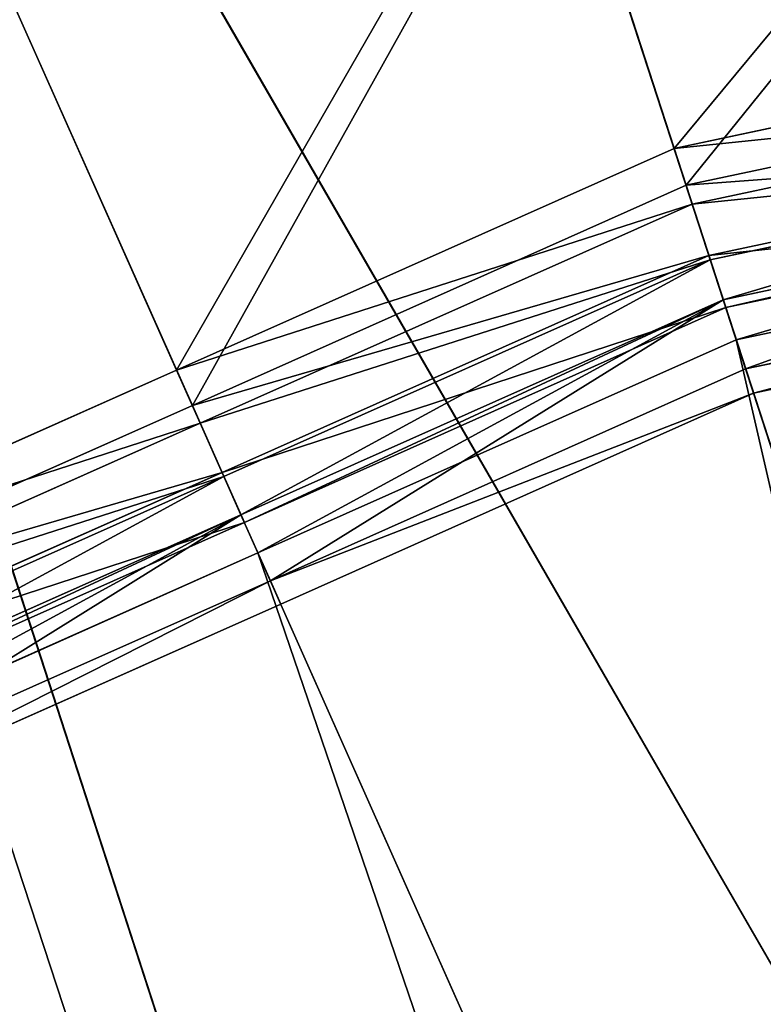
# Model space of a CAD drawing. Extents: x 0 to 31, y 0 to 21.2.
# Tile 479 of 574: x 24.775 to 25.033, y 8.223 to 8.564. Entities that reach past the tile are written whole.
import ezdxf

# ---------------------------------------------------------------- set-up
doc = ezdxf.new("R2010")
doc.units = 0
doc.header["$MEASUREMENT"] = 0
doc.layers.get('0').update_dxf_attribs({"color": 13, "linetype": 'CONTINUOUS'})
for name, color, linetype in [('CAST_IRON', 250, 'CONTINUOUS'), ('GALVANIZED_METAL', 252, 'CONTINUOUS'), ('STAINLESS_STEEL', 252, 'CONTINUOUS')]:
    doc.layers.add(name, color=color, linetype=linetype)

# ---------------------------------------------------------------- blocks, each defined once
blk = doc.blocks.new('NGM5058UC_TRADECAD_DXF')
at = {"layer": 'STAINLESS_STEEL', "color": 0}
for p, q in [((9.2581, -1.41135, -0.50495), (9.649, -2.61455, -0.52515)), ((9.2581, -1.41135, -0.50495), (9.649, -2.61455, -0.52515)), ((9.6491, -2.61485, -0.50715), (9.259, -1.41435, -0.48715)), ((9.6491, -2.61485, -0.50715), (9.259, -1.41435, -0.48715)), ((9.4074, -2.72215, -0.52515), (9.0165, -1.51895, -0.50495)), ((9.0165, -1.51895, -0.50495), (9.649, -2.61455, -0.52515)), ((9.0165, -1.51895, -0.50495), (9.649, -2.61455, -0.52515)), ((9.4074, -2.72215, -0.52515), (9.0165, -1.51895, -0.50495)), ((9.6491, -2.61485, -0.50715), (9.0173, -1.52085, -0.48705)), ((9.0173, -1.52085, -0.48705), (9.4076, -2.72245, -0.50715)), ((9.6491, -2.61485, -0.50715), (9.0173, -1.52085, -0.48705)), ((9.0173, -1.52085, -0.48705), (9.4076, -2.72245, -0.50715)), ((9.4363, -1.95985, -0.06895), (9.4826, -2.10225, 0.01825)), ((9.4363, -1.95985, -0.06895), (9.4826, -2.10225, 0.01825)), ((9.4395, -1.96955, -0.08415), (9.4867, -2.11495, 0.00535)), ((9.4395, -1.96955, -0.08415), (9.4867, -2.11495, 0.00535)), ((9.2497, -2.04285, -0.06895), (9.3103, -2.17895, 0.01825)), ((9.2497, -2.04285, -0.06895), (9.3103, -2.17895, 0.01825)), ((9.3158, -2.19125, 0.00535), (9.2539, -2.05235, -0.08415)), ((9.3158, -2.19125, 0.00535), (9.2539, -2.05235, -0.08415)), ((9.4826, -2.10225, 0.01825), (9.667, -2.06305, 0.01825)), ((9.4826, -2.10225, 0.01825), (9.667, -2.06305, 0.01825)), ((9.6698, -2.07615, 0.00535), (9.4867, -2.11495, 0.00535)), ((9.6698, -2.07615, 0.00535), (9.4867, -2.11495, 0.00535)), ((9.4888, -2.12155, 0.08555), (9.6712, -2.08275, 0.08555)), ((9.4888, -2.12155, 0.08555), (9.6712, -2.08275, 0.08555)), ((9.4826, -2.10225, 0.01825), (9.3103, -2.17895, 0.01825)), ((9.4826, -2.10225, 0.01825), (9.3103, -2.17895, 0.01825)), ((9.4826, -2.10225, 0.01825), (9.4888, -2.12155, 0.08555)), ((9.4826, -2.10225, 0.01825), (9.4888, -2.12155, 0.08555)), ((9.675, -2.10095, 0.08075), (9.4946, -2.13925, 0.08075)), ((9.675, -2.10095, 0.08075), (9.4946, -2.13925, 0.08075)), ((9.4951, -2.14085, 0.15285), (9.6754, -2.10245, 0.15285)), ((9.4951, -2.14085, 0.15285), (9.6754, -2.10245, 0.15285)), ((9.4867, -2.11495, 0.00535), (9.3158, -2.19125, 0.00535)), ((9.4867, -2.11495, 0.00535), (9.3158, -2.19125, 0.00535)), ((9.4946, -2.13925, 0.08075), (9.4867, -2.11495, 0.00535)), ((9.4946, -2.13925, 0.08075), (9.4867, -2.11495, 0.00535)), ((9.6784, -2.11665, 0.15285), (9.4996, -2.15465, 0.15285)), ((9.6784, -2.11665, 0.15285), (9.4996, -2.15465, 0.15285)), ((9.4996, -2.15465, 0.13495), (9.6784, -2.11665, 0.13495)), ((9.4996, -2.15465, 0.13495), (9.6784, -2.11665, 0.13495)), ((9.3185, -2.19735, 0.08555), (9.4888, -2.12155, 0.08555)), ((9.3185, -2.19735, 0.08555), (9.4888, -2.12155, 0.08555)), ((9.4888, -2.12155, 0.08555), (9.4951, -2.14085, 0.15285)), ((9.4888, -2.12155, 0.08555), (9.4951, -2.14085, 0.15285)), ((9.679, -2.11955, 0.14515), (9.5005, -2.15735, 0.14515)), ((9.679, -2.11955, 0.14515), (9.5005, -2.15735, 0.14515)), ((9.6814, -2.13085, 0.15285), (9.5041, -2.16855, 0.15285)), ((9.6814, -2.13085, 0.16175), (9.5041, -2.16855, 0.16175)), ((9.6814, -2.13085, 0.15285), (9.5041, -2.16855, 0.15285)), ((9.6814, -2.13085, 0.17055), (9.5041, -2.16855, 0.17055)), ((9.6814, -2.13085, 0.16175), (9.5041, -2.16855, 0.16175)), ((9.6814, -2.13085, 0.17055), (9.5041, -2.16855, 0.17055)), ((9.4946, -2.13925, 0.08075), (9.3261, -2.21435, 0.08075)), ((9.4946, -2.13925, 0.08075), (9.3261, -2.21435, 0.08075)), ((9.5005, -2.15735, 0.14515), (9.4946, -2.13925, 0.08075)), ((9.5005, -2.15735, 0.14515), (9.4946, -2.13925, 0.08075)), ((9.3267, -2.21575, 0.15285), (9.4951, -2.14085, 0.15285)), ((9.3267, -2.21575, 0.15285), (9.4951, -2.14085, 0.15285)), ((9.4951, -2.14085, 0.15285), (9.4996, -2.15465, 0.15285)), ((9.4951, -2.14085, 0.15285), (9.4996, -2.15465, 0.15285)), ((9.5073, -2.17855, 0.13775), (9.6836, -2.14115, 0.13785)), ((9.5073, -2.17855, 0.13775), (9.6836, -2.14115, 0.13785)), ((9.6854, -2.14975, 0.16175), (9.5101, -2.18695, 0.16175)), ((9.6854, -2.14975, 0.16175), (9.5101, -2.18695, 0.16175)), ((9.6854, -2.14975, 0.15615), (9.5101, -2.18695, 0.15615)), ((9.4996, -2.15465, 0.15285), (9.3326, -2.22905, 0.15285)), ((9.4996, -2.15465, 0.15285), (9.3326, -2.22905, 0.15285)), ((9.3326, -2.22905, 0.13495), (9.4996, -2.15465, 0.13495)), ((9.3326, -2.22905, 0.13495), (9.4996, -2.15465, 0.13495)), ((9.4996, -2.15465, 0.15285), (9.5041, -2.16855, 0.15285)), ((9.4996, -2.15465, 0.15285), (9.5041, -2.16855, 0.15285)), ((9.5073, -2.17855, 0.13775), (9.4996, -2.15465, 0.13495)), ((9.4996, -2.15465, 0.13495), (9.5005, -2.15735, 0.14515)), ((9.5073, -2.17855, 0.13775), (9.4996, -2.15465, 0.13495)), ((9.4996, -2.15465, 0.13495), (9.5005, -2.15735, 0.14515)), ((9.5005, -2.15735, 0.14515), (9.3338, -2.23175, 0.14515)), ((9.5005, -2.15735, 0.14515), (9.3338, -2.23175, 0.14515)), ((9.5041, -2.16855, 0.15285), (9.3385, -2.24225, 0.15285)), ((9.5041, -2.16855, 0.16175), (9.3385, -2.24225, 0.16175)), ((9.5041, -2.16855, 0.15285), (9.3385, -2.24225, 0.15285)), ((9.5041, -2.16855, 0.17055), (9.3385, -2.24225, 0.17055)), ((9.5041, -2.16855, 0.16175), (9.3385, -2.24225, 0.16175)), ((9.5041, -2.16855, 0.17055), (9.3385, -2.24225, 0.17055)), ((9.5041, -2.16855, 0.16175), (9.5041, -2.16855, 0.15285)), ((9.5041, -2.16855, 0.16175), (9.5041, -2.16855, 0.15285)), ((9.5041, -2.16855, 0.16175), (9.5041, -2.16855, 0.17055)), ((9.5041, -2.16855, 0.16175), (9.5041, -2.16855, 0.17055)), ((9.7931, -3.05785, 0.17055), (9.5041, -2.16855, 0.17055)), ((9.7931, -3.05785, 0.17055), (9.5041, -2.16855, 0.17055)), ((9.3103, -2.17895, 0.01825), (9.1381, -2.25565, 0.01825)), ((9.3103, -2.17895, 0.01825), (9.1381, -2.25565, 0.01825)), ((9.3103, -2.17895, 0.01825), (9.3185, -2.19735, 0.08555)), ((9.3103, -2.17895, 0.01825), (9.3185, -2.19735, 0.08555)), ((9.3428, -2.25185, 0.13785), (9.5073, -2.17855, 0.13775)), ((9.3428, -2.25185, 0.13785), (9.5073, -2.17855, 0.13775)), ((9.5101, -2.18695, 0.16175), (9.5073, -2.17855, 0.13775)), ((9.5101, -2.18695, 0.16175), (9.5073, -2.17855, 0.13775)), ((9.5101, -2.18695, 0.16175), (9.3464, -2.25995, 0.16175)), ((9.5101, -2.18695, 0.16175), (9.3464, -2.25995, 0.16175)), ((9.5101, -2.18695, 0.15615), (9.3464, -2.25995, 0.15615)), ((9.5101, -2.18695, 0.15615), (9.5101, -2.18695, 0.16175)), ((9.5101, -2.18695, 0.15615), (9.5101, -2.18695, 0.16175)), ((9.3158, -2.19125, 0.00535), (9.1448, -2.26725, 0.00535)), ((9.3158, -2.19125, 0.00535), (9.1448, -2.26725, 0.00535)), ((9.3261, -2.21435, 0.08075), (9.3158, -2.19125, 0.00535)), ((9.3261, -2.21435, 0.08075), (9.3158, -2.19125, 0.00535)), ((9.1482, -2.27315, 0.08555), (9.3185, -2.19735, 0.08555)), ((9.1482, -2.27315, 0.08555), (9.3185, -2.19735, 0.08555)), ((9.3185, -2.19735, 0.08555), (9.3267, -2.21575, 0.15285)), ((9.3185, -2.19735, 0.08555), (9.3267, -2.21575, 0.15285)), ((9.3261, -2.21435, 0.08075), (9.1575, -2.28925, 0.08075)), ((9.3261, -2.21435, 0.08075), (9.1575, -2.28925, 0.08075)), ((9.3338, -2.23175, 0.14515), (9.3261, -2.21435, 0.08075)), ((9.3338, -2.23175, 0.14515), (9.3261, -2.21435, 0.08075)), ((9.1583, -2.29075, 0.15285), (9.3267, -2.21575, 0.15285)), ((9.1583, -2.29075, 0.15285), (9.3267, -2.21575, 0.15285)), ((9.3326, -2.22905, 0.15285), (9.3267, -2.21575, 0.15285)), ((9.3326, -2.22905, 0.15285), (9.3267, -2.21575, 0.15285)), ((9.3326, -2.22905, 0.15285), (9.1656, -2.30335, 0.15285)), ((9.3326, -2.22905, 0.15285), (9.1656, -2.30335, 0.15285)), ((9.1656, -2.30335, 0.13495), (9.3326, -2.22905, 0.13495)), ((9.1656, -2.30335, 0.13495), (9.3326, -2.22905, 0.13495)), ((9.3338, -2.23175, 0.14515), (9.1671, -2.30585, 0.14515)), ((9.3338, -2.23175, 0.14515), (9.1671, -2.30585, 0.14515)), ((9.3385, -2.24225, 0.15285), (9.3326, -2.22905, 0.15285)), ((9.3385, -2.24225, 0.15285), (9.3326, -2.22905, 0.15285)), ((9.3326, -2.22905, 0.13495), (9.3428, -2.25185, 0.13785)), ((9.3326, -2.22905, 0.13495), (9.3428, -2.25185, 0.13785)), ((9.3338, -2.23175, 0.14515), (9.3326, -2.22905, 0.13495)), ((9.3338, -2.23175, 0.14515), (9.3326, -2.22905, 0.13495)), ((9.3385, -2.24225, 0.16175), (9.1729, -2.31595, 0.16175)), ((9.1729, -2.31595, 0.15285), (9.3385, -2.24225, 0.15285)), ((9.1729, -2.31595, 0.15285), (9.3385, -2.24225, 0.15285)), ((9.3385, -2.24225, 0.17055), (9.1729, -2.31595, 0.17055)), ((9.3385, -2.24225, 0.16175), (9.1729, -2.31595, 0.16175)), ((9.3385, -2.24225, 0.17055), (9.1729, -2.31595, 0.17055)), ((9.3385, -2.24225, 0.15285), (9.3385, -2.24225, 0.16175)), ((9.3385, -2.24225, 0.15285), (9.3385, -2.24225, 0.16175)), ((9.3385, -2.24225, 0.17055), (9.3385, -2.24225, 0.16175)), ((9.3385, -2.24225, 0.17055), (9.3385, -2.24225, 0.16175)), ((9.7168, -3.09185, 0.17055), (9.3385, -2.24225, 0.17055)), ((9.7168, -3.09185, 0.17055), (9.3385, -2.24225, 0.17055)), ((9.1782, -2.32505, 0.13775), (9.3428, -2.25185, 0.13785)), ((9.1782, -2.32505, 0.13775), (9.3428, -2.25185, 0.13785)), ((9.3464, -2.25995, 0.16175), (9.3428, -2.25185, 0.13785)), ((9.3464, -2.25995, 0.16175), (9.3428, -2.25185, 0.13785)), ((9.3464, -2.25995, 0.16175), (9.1826, -2.33275, 0.16175)), ((9.3464, -2.25995, 0.16175), (9.1826, -2.33275, 0.16175)), ((9.3464, -2.25995, 0.15615), (9.1826, -2.33275, 0.15615)), ((9.3464, -2.25995, 0.15615), (9.3464, -2.25995, 0.16175)), ((9.3464, -2.25995, 0.15615), (9.3464, -2.25995, 0.16175))]:
    blk.add_line(p, q, dxfattribs=at)
at = {"layer": 'CAST_IRON', "color": 0}
mesh = blk.add_polyface(dxfattribs=at)
corners = [(7.5831, 2.72605, -0.18725), (10.1438, -5.04855, -0.18725), (7.5241, -5.07615, -0.18725), (10.144, 2.72625, -0.18725)]
mesh.append_faces([[corners[k] for k in face] for face in [(0, 1, 2), (1, 0, 3)]], dxfattribs={"vtx0": -1, "color": 0})
at = {"layer": 'GALVANIZED_METAL', "color": 0}
mesh = blk.add_polyface(dxfattribs=at)
corners = [(-14.2165, -9.41305, -1.89865), (14.216, 9.40775, -1.89865), (-14.3866, -9.24295, -1.89865), (14.386, 9.23775, -1.89865)]
mesh.append_faces([[corners[k] for k in face] for face in [(0, 1, 2), (1, 0, 3)]], dxfattribs={"vtx0": -1, "color": 0})
mesh = blk.add_polyface(dxfattribs=at)
corners = [(14.216, 9.40775, -1.89865), (-14.2165, 9.40775, -1.89865), (-14.3866, -9.24295, -1.89865)]
mesh.append_faces([[corners[k] for k in face] for face in [(0, 1, 2)]], dxfattribs={"color": 0})
mesh = blk.add_polyface(dxfattribs=at)
corners = [(14.386, 9.23775, -1.89865), (-14.2165, -9.41305, -1.89865), (14.2159, -9.41295, -1.89865)]
mesh.append_faces([[corners[k] for k in face] for face in [(0, 1, 2)]], dxfattribs={"color": 0})
at = {"layer": 'STAINLESS_STEEL', "color": 0}
mesh = blk.add_polyface(dxfattribs=at)
corners = [(9.649, -2.61455, -0.52515), (9.5168, -1.35645, -0.50495), (9.2581, -1.41135, -0.50495)]
mesh.append_faces([[corners[k] for k in face] for face in [(0, 1, 2)]], dxfattribs={"color": 0})
mesh = blk.add_polyface(dxfattribs=at)
corners = [(9.6491, -2.61485, -0.50715), (9.5172, -1.35845, -0.48705), (9.259, -1.41435, -0.48715)]
mesh.append_faces([[corners[k] for k in face] for face in [(0, 1, 2)]], dxfattribs={"color": 0})
mesh = blk.add_polyface(dxfattribs=at)
corners = [(9.649, -2.61455, -0.52515), (9.2581, -1.41135, -0.50495), (9.0165, -1.51895, -0.50495)]
mesh.append_faces([[corners[k] for k in face] for face in [(0, 1, 2)]], dxfattribs={"color": 0})
mesh = blk.add_polyface(dxfattribs=at)
corners = [(9.6491, -2.61485, -0.50715), (9.259, -1.41435, -0.48715), (9.0173, -1.52085, -0.48705)]
mesh.append_faces([[corners[k] for k in face] for face in [(0, 1, 2)]], dxfattribs={"color": 0})
mesh = blk.add_polyface(dxfattribs=at)
corners = [(9.4074, -2.72215, -0.52515), (9.0165, -1.51895, -0.50495), (8.7749, -1.62655, -0.50495)]
mesh.append_faces([[corners[k] for k in face] for face in [(0, 1, 2)]], dxfattribs={"color": 0})
mesh = blk.add_polyface(dxfattribs=at)
corners = [(9.649, -2.61455, -0.52515), (9.0165, -1.51895, -0.50495), (9.4074, -2.72215, -0.52515)]
mesh.append_faces([[corners[k] for k in face] for face in [(0, 1, 2)]], dxfattribs={"color": 0})
mesh = blk.add_polyface(dxfattribs=at)
corners = [(9.4076, -2.72245, -0.50715), (9.0173, -1.52085, -0.48705), (8.7764, -1.62925, -0.48715)]
mesh.append_faces([[corners[k] for k in face] for face in [(0, 1, 2)]], dxfattribs={"color": 0})
mesh = blk.add_polyface(dxfattribs=at)
corners = [(9.6491, -2.61485, -0.50715), (9.0173, -1.52085, -0.48705), (9.4076, -2.72245, -0.50715)]
mesh.append_faces([[corners[k] for k in face] for face in [(0, 1, 2)]], dxfattribs={"color": 0})
mesh = blk.add_polyface(dxfattribs=at)
corners = [(9.4074, -2.72215, -0.52515), (8.7749, -1.62655, -0.50495), (8.5609, -1.78195, -0.50495)]
mesh.append_faces([[corners[k] for k in face] for face in [(0, 1, 2)]], dxfattribs={"color": 0})
mesh = blk.add_polyface(dxfattribs=at)
corners = [(9.4076, -2.72245, -0.50715), (8.7764, -1.62925, -0.48715), (8.5621, -1.78365, -0.48705)]
mesh.append_faces([[corners[k] for k in face] for face in [(0, 1, 2)]], dxfattribs={"color": 0})
mesh = blk.add_polyface(dxfattribs=at)
corners = [(9.4074, -2.72215, -0.52515), (8.5609, -1.78195, -0.50495), (9.1934, -2.87765, -0.52515)]
mesh.append_faces([[corners[k] for k in face] for face in [(0, 1, 2)]], dxfattribs={"color": 0})
mesh = blk.add_polyface(dxfattribs=at)
corners = [(9.4076, -2.72245, -0.50715), (8.5621, -1.78365, -0.48705), (9.1937, -2.87785, -0.50715)]
mesh.append_faces([[corners[k] for k in face] for face in [(0, 1, 2)]], dxfattribs={"color": 0})
mesh = blk.add_polyface(dxfattribs=at)
corners = [(9.636, -1.91735, -0.06895), (9.4826, -2.10225, 0.01825), (9.4363, -1.95985, -0.06895), (9.667, -2.06305, 0.01825)]
mesh.append_faces([[corners[k] for k in face] for face in [(0, 1, 2), (1, 0, 3)]], dxfattribs={"vtx0": -1, "color": 0})
mesh = blk.add_polyface(dxfattribs=at)
corners = [(9.6382, -1.92745, -0.08415), (9.4867, -2.11495, 0.00535), (9.4395, -1.96955, -0.08415), (9.6698, -2.07615, 0.00535)]
mesh.append_faces([[corners[k] for k in face] for face in [(0, 1, 2), (1, 0, 3)]], dxfattribs={"vtx0": -1, "color": 0})
mesh = blk.add_polyface(dxfattribs=at)
corners = [(9.4363, -1.95985, -0.06895), (9.3103, -2.17895, 0.01825), (9.2497, -2.04285, -0.06895), (9.4826, -2.10225, 0.01825)]
mesh.append_faces([[corners[k] for k in face] for face in [(0, 1, 2), (1, 0, 3)]], dxfattribs={"vtx0": -1, "color": 0})
mesh = blk.add_polyface(dxfattribs=at)
corners = [(9.4395, -1.96955, -0.08415), (9.3158, -2.19125, 0.00535), (9.2539, -2.05235, -0.08415), (9.4867, -2.11495, 0.00535)]
mesh.append_faces([[corners[k] for k in face] for face in [(0, 1, 2), (1, 0, 3)]], dxfattribs={"vtx0": -1, "color": 0})
mesh = blk.add_polyface(dxfattribs=at)
corners = [(9.2497, -2.04285, -0.06895), (9.1381, -2.25565, 0.01825), (9.0632, -2.12595, -0.06895), (9.3103, -2.17895, 0.01825)]
mesh.append_faces([[corners[k] for k in face] for face in [(0, 1, 2), (1, 0, 3)]], dxfattribs={"vtx0": -1, "color": 0})
mesh = blk.add_polyface(dxfattribs=at)
corners = [(9.2539, -2.05235, -0.08415), (9.1448, -2.26725, 0.00535), (9.0683, -2.13485, -0.08415), (9.3158, -2.19125, 0.00535)]
mesh.append_faces([[corners[k] for k in face] for face in [(0, 1, 2), (1, 0, 3)]], dxfattribs={"vtx0": -1, "color": 0})
mesh = blk.add_polyface(dxfattribs=at)
corners = [(9.6712, -2.08275, 0.08555), (9.4826, -2.10225, 0.01825), (9.667, -2.06305, 0.01825), (9.4888, -2.12155, 0.08555)]
mesh.append_faces([[corners[k] for k in face] for face in [(0, 1, 2), (1, 0, 3)]], dxfattribs={"vtx0": -1, "color": 0})
mesh = blk.add_polyface(dxfattribs=at)
corners = [(9.675, -2.10095, 0.08075), (9.4867, -2.11495, 0.00535), (9.6698, -2.07615, 0.00535), (9.4946, -2.13925, 0.08075)]
mesh.append_faces([[corners[k] for k in face] for face in [(0, 1, 2), (1, 0, 3)]], dxfattribs={"vtx0": -1, "color": 0})
mesh = blk.add_polyface(dxfattribs=at)
corners = [(9.6754, -2.10245, 0.15285), (9.4888, -2.12155, 0.08555), (9.6712, -2.08275, 0.08555), (9.4951, -2.14085, 0.15285)]
mesh.append_faces([[corners[k] for k in face] for face in [(0, 1, 2), (1, 0, 3)]], dxfattribs={"vtx0": -1, "color": 0})
mesh = blk.add_polyface(dxfattribs=at)
corners = [(9.4888, -2.12155, 0.08555), (9.3103, -2.17895, 0.01825), (9.4826, -2.10225, 0.01825), (9.3185, -2.19735, 0.08555)]
mesh.append_faces([[corners[k] for k in face] for face in [(0, 1, 2), (1, 0, 3)]], dxfattribs={"vtx0": -1, "color": 0})
mesh = blk.add_polyface(dxfattribs=at)
corners = [(9.679, -2.11955, 0.14515), (9.4946, -2.13925, 0.08075), (9.675, -2.10095, 0.08075)]
mesh.append_faces([[corners[k] for k in face] for face in [(0, 1, 2)]], dxfattribs={"color": 0})
mesh = blk.add_polyface(dxfattribs=at)
corners = [(9.6754, -2.10245, 0.15285), (9.4996, -2.15465, 0.15285), (9.4951, -2.14085, 0.15285), (9.6784, -2.11665, 0.15285)]
mesh.append_faces([[corners[k] for k in face] for face in [(0, 1, 2), (1, 0, 3)]], dxfattribs={"vtx0": -1, "color": 0})
mesh = blk.add_polyface(dxfattribs=at)
corners = [(9.4946, -2.13925, 0.08075), (9.3158, -2.19125, 0.00535), (9.4867, -2.11495, 0.00535)]
mesh.append_faces([[corners[k] for k in face] for face in [(0, 1, 2)]], dxfattribs={"color": 0})
mesh = blk.add_polyface(dxfattribs=at)
corners = [(9.6784, -2.11665, 0.15285), (9.5041, -2.16855, 0.15285), (9.4996, -2.15465, 0.15285), (9.6814, -2.13085, 0.15285)]
mesh.append_faces([[corners[k] for k in face] for face in [(0, 1, 2), (1, 0, 3)]], dxfattribs={"vtx0": -1, "color": 0})
mesh = blk.add_polyface(dxfattribs=at)
corners = [(9.6784, -2.11665, 0.13495), (9.5073, -2.17855, 0.13775), (9.4996, -2.15465, 0.13495)]
mesh.append_faces([[corners[k] for k in face] for face in [(0, 1, 2)]], dxfattribs={"color": 0})
mesh = blk.add_polyface(dxfattribs=at)
corners = [(9.5005, -2.15735, 0.14515), (9.6784, -2.11665, 0.13495), (9.4996, -2.15465, 0.13495)]
mesh.append_faces([[corners[k] for k in face] for face in [(0, 1, 2)]], dxfattribs={"color": 0})
mesh = blk.add_polyface(dxfattribs=at)
corners = [(9.679, -2.11955, 0.14515), (9.6784, -2.11665, 0.13495), (9.5005, -2.15735, 0.14515)]
mesh.append_faces([[corners[k] for k in face] for face in [(0, 1, 2)]], dxfattribs={"color": 0})
mesh = blk.add_polyface(dxfattribs=at)
corners = [(9.6836, -2.14115, 0.13785), (9.5073, -2.17855, 0.13775), (9.6784, -2.11665, 0.13495)]
mesh.append_faces([[corners[k] for k in face] for face in [(0, 1, 2)]], dxfattribs={"color": 0})
mesh = blk.add_polyface(dxfattribs=at)
corners = [(9.4951, -2.14085, 0.15285), (9.3185, -2.19735, 0.08555), (9.4888, -2.12155, 0.08555), (9.3267, -2.21575, 0.15285)]
mesh.append_faces([[corners[k] for k in face] for face in [(0, 1, 2), (1, 0, 3)]], dxfattribs={"vtx0": -1, "color": 0})
mesh = blk.add_polyface(dxfattribs=at)
corners = [(9.5005, -2.15735, 0.14515), (9.4946, -2.13925, 0.08075), (9.679, -2.11955, 0.14515)]
mesh.append_faces([[corners[k] for k in face] for face in [(0, 1, 2)]], dxfattribs={"color": 0})
mesh = blk.add_polyface(dxfattribs=at)
corners = [(9.6814, -2.13085, 0.16175), (9.5041, -2.16855, 0.15285), (9.6814, -2.13085, 0.15285), (9.5041, -2.16855, 0.16175)]
mesh.append_faces([[corners[k] for k in face] for face in [(0, 1, 2), (1, 0, 3)]], dxfattribs={"vtx0": -1, "color": 0})
mesh = blk.add_polyface(dxfattribs=at)
corners = [(9.6814, -2.13085, 0.17055), (9.5041, -2.16855, 0.16175), (9.6814, -2.13085, 0.16175), (9.5041, -2.16855, 0.17055)]
mesh.append_faces([[corners[k] for k in face] for face in [(0, 1, 2), (1, 0, 3)]], dxfattribs={"vtx0": -1, "color": 0})
mesh = blk.add_polyface(dxfattribs=at)
corners = [(9.6814, -2.13085, 0.17055), (9.7931, -3.05785, 0.17055), (9.5041, -2.16855, 0.17055), (9.8748, -3.04055, 0.17055)]
mesh.append_faces([[corners[k] for k in face] for face in [(0, 1, 2), (1, 0, 3)]], dxfattribs={"vtx0": -1, "color": 0})
mesh = blk.add_polyface(dxfattribs=at)
corners = [(9.3261, -2.21435, 0.08075), (9.3158, -2.19125, 0.00535), (9.4946, -2.13925, 0.08075)]
mesh.append_faces([[corners[k] for k in face] for face in [(0, 1, 2)]], dxfattribs={"color": 0})
mesh = blk.add_polyface(dxfattribs=at)
corners = [(9.5005, -2.15735, 0.14515), (9.3261, -2.21435, 0.08075), (9.4946, -2.13925, 0.08075)]
mesh.append_faces([[corners[k] for k in face] for face in [(0, 1, 2)]], dxfattribs={"color": 0})
mesh = blk.add_polyface(dxfattribs=at)
corners = [(9.4951, -2.14085, 0.15285), (9.3326, -2.22905, 0.15285), (9.3267, -2.21575, 0.15285), (9.4996, -2.15465, 0.15285)]
mesh.append_faces([[corners[k] for k in face] for face in [(0, 1, 2), (1, 0, 3)]], dxfattribs={"vtx0": -1, "color": 0})
mesh = blk.add_polyface(dxfattribs=at)
corners = [(9.6836, -2.14115, 0.13785), (9.5101, -2.18695, 0.16175), (9.5073, -2.17855, 0.13775), (9.6854, -2.14975, 0.16175)]
mesh.append_faces([[corners[k] for k in face] for face in [(0, 1, 2), (1, 0, 3)]], dxfattribs={"vtx0": -1, "color": 0})
mesh = blk.add_polyface(dxfattribs=at)
corners = [(9.5101, -2.18695, 0.16175), (9.6854, -2.14975, 0.15615), (9.5101, -2.18695, 0.15615), (9.6854, -2.14975, 0.16175)]
mesh.append_faces([[corners[k] for k in face] for face in [(0, 1, 2), (1, 0, 3)]], dxfattribs={"vtx0": -1, "color": 0})
mesh = blk.add_polyface(dxfattribs=at)
corners = [(9.4996, -2.15465, 0.15285), (9.3385, -2.24225, 0.15285), (9.3326, -2.22905, 0.15285), (9.5041, -2.16855, 0.15285)]
mesh.append_faces([[corners[k] for k in face] for face in [(0, 1, 2), (1, 0, 3)]], dxfattribs={"vtx0": -1, "color": 0})
mesh = blk.add_polyface(dxfattribs=at)
corners = [(9.4996, -2.15465, 0.13495), (9.3428, -2.25185, 0.13785), (9.3326, -2.22905, 0.13495)]
mesh.append_faces([[corners[k] for k in face] for face in [(0, 1, 2)]], dxfattribs={"color": 0})
mesh = blk.add_polyface(dxfattribs=at)
corners = [(9.3338, -2.23175, 0.14515), (9.4996, -2.15465, 0.13495), (9.3326, -2.22905, 0.13495)]
mesh.append_faces([[corners[k] for k in face] for face in [(0, 1, 2)]], dxfattribs={"color": 0})
mesh = blk.add_polyface(dxfattribs=at)
corners = [(9.5005, -2.15735, 0.14515), (9.4996, -2.15465, 0.13495), (9.3338, -2.23175, 0.14515)]
mesh.append_faces([[corners[k] for k in face] for face in [(0, 1, 2)]], dxfattribs={"color": 0})
mesh = blk.add_polyface(dxfattribs=at)
corners = [(9.5073, -2.17855, 0.13775), (9.3428, -2.25185, 0.13785), (9.4996, -2.15465, 0.13495)]
mesh.append_faces([[corners[k] for k in face] for face in [(0, 1, 2)]], dxfattribs={"color": 0})
mesh = blk.add_polyface(dxfattribs=at)
corners = [(9.3338, -2.23175, 0.14515), (9.3261, -2.21435, 0.08075), (9.5005, -2.15735, 0.14515)]
mesh.append_faces([[corners[k] for k in face] for face in [(0, 1, 2)]], dxfattribs={"color": 0})
mesh = blk.add_polyface(dxfattribs=at)
corners = [(9.5041, -2.16855, 0.16175), (9.3385, -2.24225, 0.15285), (9.5041, -2.16855, 0.15285), (9.3385, -2.24225, 0.16175)]
mesh.append_faces([[corners[k] for k in face] for face in [(0, 1, 2), (1, 0, 3)]], dxfattribs={"vtx0": -1, "color": 0})
mesh = blk.add_polyface(dxfattribs=at)
corners = [(9.5041, -2.16855, 0.17055), (9.3385, -2.24225, 0.16175), (9.5041, -2.16855, 0.16175), (9.3385, -2.24225, 0.17055)]
mesh.append_faces([[corners[k] for k in face] for face in [(0, 1, 2), (1, 0, 3)]], dxfattribs={"vtx0": -1, "color": 0})
mesh = blk.add_polyface(dxfattribs=at)
corners = [(9.5041, -2.16855, 0.17055), (9.7168, -3.09185, 0.17055), (9.3385, -2.24225, 0.17055), (9.7931, -3.05785, 0.17055)]
mesh.append_faces([[corners[k] for k in face] for face in [(0, 1, 2), (1, 0, 3)]], dxfattribs={"vtx0": -1, "color": 0})
mesh = blk.add_polyface(dxfattribs=at)
corners = [(9.3185, -2.19735, 0.08555), (9.1381, -2.25565, 0.01825), (9.3103, -2.17895, 0.01825), (9.1482, -2.27315, 0.08555)]
mesh.append_faces([[corners[k] for k in face] for face in [(0, 1, 2), (1, 0, 3)]], dxfattribs={"vtx0": -1, "color": 0})
mesh = blk.add_polyface(dxfattribs=at)
corners = [(9.5101, -2.18695, 0.16175), (9.3428, -2.25185, 0.13785), (9.5073, -2.17855, 0.13775)]
mesh.append_faces([[corners[k] for k in face] for face in [(0, 1, 2)]], dxfattribs={"color": 0})
mesh = blk.add_polyface(dxfattribs=at)
corners = [(9.3464, -2.25995, 0.16175), (9.3428, -2.25185, 0.13785), (9.5101, -2.18695, 0.16175)]
mesh.append_faces([[corners[k] for k in face] for face in [(0, 1, 2)]], dxfattribs={"color": 0})
mesh = blk.add_polyface(dxfattribs=at)
corners = [(9.3464, -2.25995, 0.16175), (9.5101, -2.18695, 0.15615), (9.3464, -2.25995, 0.15615), (9.5101, -2.18695, 0.16175)]
mesh.append_faces([[corners[k] for k in face] for face in [(0, 1, 2), (1, 0, 3)]], dxfattribs={"vtx0": -1, "color": 0})
mesh = blk.add_polyface(dxfattribs=at)
corners = [(9.3261, -2.21435, 0.08075), (9.1448, -2.26725, 0.00535), (9.3158, -2.19125, 0.00535), (9.1575, -2.28925, 0.08075)]
mesh.append_faces([[corners[k] for k in face] for face in [(0, 1, 2), (1, 0, 3)]], dxfattribs={"vtx0": -1, "color": 0})
mesh = blk.add_polyface(dxfattribs=at)
corners = [(9.3267, -2.21575, 0.15285), (9.1482, -2.27315, 0.08555), (9.3185, -2.19735, 0.08555), (9.1583, -2.29075, 0.15285)]
mesh.append_faces([[corners[k] for k in face] for face in [(0, 1, 2), (1, 0, 3)]], dxfattribs={"vtx0": -1, "color": 0})
mesh = blk.add_polyface(dxfattribs=at)
corners = [(9.3338, -2.23175, 0.14515), (9.1575, -2.28925, 0.08075), (9.3261, -2.21435, 0.08075), (9.1671, -2.30585, 0.14515)]
mesh.append_faces([[corners[k] for k in face] for face in [(0, 1, 2), (1, 0, 3)]], dxfattribs={"vtx0": -1, "color": 0})
mesh = blk.add_polyface(dxfattribs=at)
corners = [(9.3267, -2.21575, 0.15285), (9.1656, -2.30335, 0.15285), (9.1583, -2.29075, 0.15285), (9.3326, -2.22905, 0.15285)]
mesh.append_faces([[corners[k] for k in face] for face in [(0, 1, 2), (1, 0, 3)]], dxfattribs={"vtx0": -1, "color": 0})
mesh = blk.add_polyface(dxfattribs=at)
corners = [(9.3326, -2.22905, 0.15285), (9.1729, -2.31595, 0.15285), (9.1656, -2.30335, 0.15285), (9.3385, -2.24225, 0.15285)]
mesh.append_faces([[corners[k] for k in face] for face in [(0, 1, 2), (1, 0, 3)]], dxfattribs={"vtx0": -1, "color": 0})
mesh = blk.add_polyface(dxfattribs=at)
corners = [(9.3326, -2.22905, 0.13495), (9.1782, -2.32505, 0.13775), (9.1656, -2.30335, 0.13495)]
mesh.append_faces([[corners[k] for k in face] for face in [(0, 1, 2)]], dxfattribs={"color": 0})
mesh = blk.add_polyface(dxfattribs=at)
corners = [(9.1671, -2.30585, 0.14515), (9.3326, -2.22905, 0.13495), (9.1656, -2.30335, 0.13495)]
mesh.append_faces([[corners[k] for k in face] for face in [(0, 1, 2)]], dxfattribs={"color": 0})
mesh = blk.add_polyface(dxfattribs=at)
corners = [(9.3338, -2.23175, 0.14515), (9.3326, -2.22905, 0.13495), (9.1671, -2.30585, 0.14515)]
mesh.append_faces([[corners[k] for k in face] for face in [(0, 1, 2)]], dxfattribs={"color": 0})
mesh = blk.add_polyface(dxfattribs=at)
corners = [(9.3428, -2.25185, 0.13785), (9.1782, -2.32505, 0.13775), (9.3326, -2.22905, 0.13495)]
mesh.append_faces([[corners[k] for k in face] for face in [(0, 1, 2)]], dxfattribs={"color": 0})
mesh = blk.add_polyface(dxfattribs=at)
corners = [(9.3385, -2.24225, 0.16175), (9.1729, -2.31595, 0.15285), (9.3385, -2.24225, 0.15285), (9.1729, -2.31595, 0.16175)]
mesh.append_faces([[corners[k] for k in face] for face in [(0, 1, 2), (1, 0, 3)]], dxfattribs={"vtx0": -1, "color": 0})
mesh = blk.add_polyface(dxfattribs=at)
corners = [(9.3385, -2.24225, 0.17055), (9.1729, -2.31595, 0.16175), (9.3385, -2.24225, 0.16175), (9.1729, -2.31595, 0.17055)]
mesh.append_faces([[corners[k] for k in face] for face in [(0, 1, 2), (1, 0, 3)]], dxfattribs={"vtx0": -1, "color": 0})
mesh = blk.add_polyface(dxfattribs=at)
corners = [(9.3385, -2.24225, 0.17055), (9.6405, -3.12585, 0.17055), (9.1729, -2.31595, 0.17055), (9.7168, -3.09185, 0.17055)]
mesh.append_faces([[corners[k] for k in face] for face in [(0, 1, 2), (1, 0, 3)]], dxfattribs={"vtx0": -1, "color": 0})
mesh = blk.add_polyface(dxfattribs=at)
corners = [(9.1826, -2.33275, 0.16175), (9.1782, -2.32505, 0.13775), (9.3428, -2.25185, 0.13785)]
mesh.append_faces([[corners[k] for k in face] for face in [(0, 1, 2)]], dxfattribs={"color": 0})
mesh = blk.add_polyface(dxfattribs=at)
corners = [(9.1826, -2.33275, 0.16175), (9.3428, -2.25185, 0.13785), (9.3464, -2.25995, 0.16175)]
mesh.append_faces([[corners[k] for k in face] for face in [(0, 1, 2)]], dxfattribs={"color": 0})
mesh = blk.add_polyface(dxfattribs=at)
corners = [(9.1826, -2.33275, 0.16175), (9.3464, -2.25995, 0.15615), (9.1826, -2.33275, 0.15615), (9.3464, -2.25995, 0.16175)]
mesh.append_faces([[corners[k] for k in face] for face in [(0, 1, 2), (1, 0, 3)]], dxfattribs={"vtx0": -1, "color": 0})
mesh = blk.add_polyface(dxfattribs=at)
corners = [(9.1729, -2.31595, 0.17055), (9.5729, -3.17495, 0.17055), (9.0263, -2.42255, 0.17055), (9.6405, -3.12585, 0.17055)]
mesh.append_faces([[corners[k] for k in face] for face in [(0, 1, 2), (1, 0, 3)]], dxfattribs={"vtx0": -1, "color": 0})
blk = doc.blocks.new('NGM5058UC_TRADECAD_DWG')
at = {"color": 0}
blk.add_blockref('NGM5058UC_TRADECAD_DXF', (15.5194, 10.62185, 1.89865), dxfattribs=at)

msp = doc.modelspace()

# ---------------------------------------------------------------- block references
at = {"color": 0}
msp.add_blockref('NGM5058UC_TRADECAD_DWG', (0, 0), dxfattribs=at)

doc.saveas('drawing.dxf')
